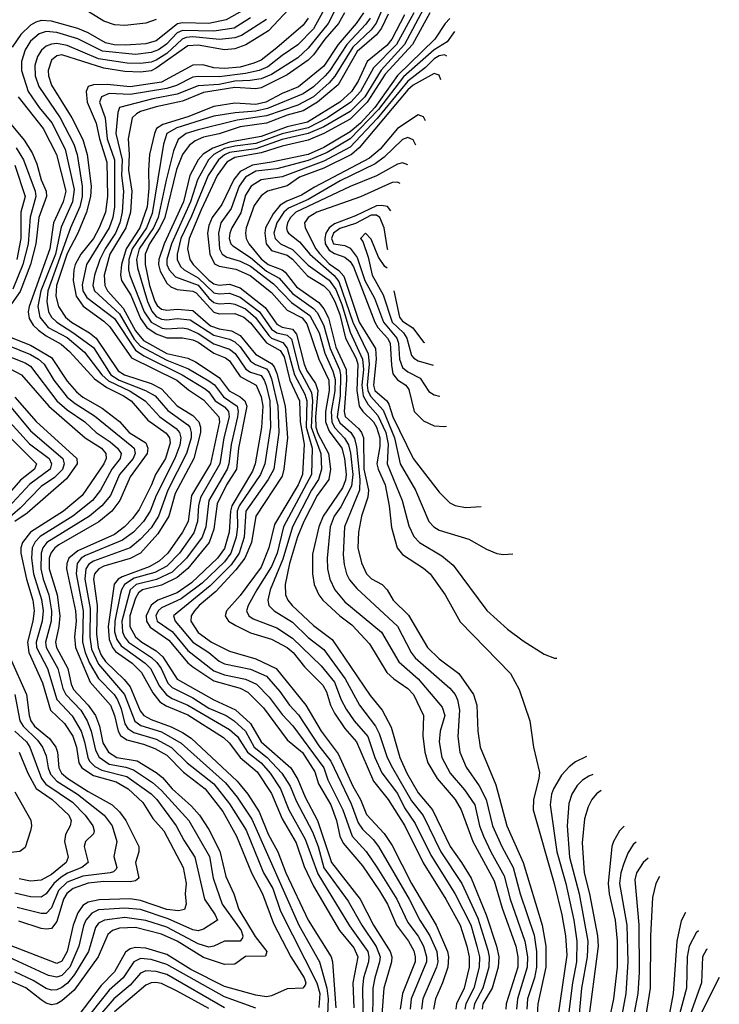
# Model space of a CAD drawing. Header units: inches. Extents: x 990535 to 1117859, y 769386 to 892122.
# Tile 953 of 1056: x 1071949 to 1074619, y 874289 to 878044. Entities that reach past the tile are written whole.
import ezdxf

# ---------------------------------------------------------------- set-up
doc = ezdxf.new("R2010")
doc.units = ezdxf.units.IN
doc.header["$MEASUREMENT"] = 0
doc.layers.add('B0877', color=7, linetype='Continuous')

msp = doc.modelspace()

# ---------------------------------------------------------------- linework, layer by layer
at = {"layer": 'B0877', "color": 5}
for points, elevation in [([(1073133.8, 878126.2), (1073070.3, 878010), (1073010, 877948.5), (1072950, 877908.3), (1072895.7, 877864.3), (1072862.4, 877850), (1072810, 877838.6), (1072710, 877826.6), (1072630, 877828.3), (1072610, 877824.6), (1072547, 877793), (1072510, 877782.1), (1072370, 877758.5), (1072290, 877762.4), (1072260.6, 877750), (1072253.2, 877730), (1072275.1, 877670), (1072282.9, 877590), (1072310.9, 877510), (1072311, 877330), (1072304.2, 877290), (1072289.8, 877250), (1072203.9, 877110), (1072187.4, 877032.6), (1072190, 877010), (1072204.3, 876984.3), (1072310, 876904.3), (1072390, 876783.7), (1072422.3, 876762.3), (1072568.3, 876690), (1072655.9, 876636), (1072670, 876625.3), (1072695.1, 876590), (1072730, 876567.7), (1072746, 876550), (1072747.8, 876530), (1072728.3, 876450), (1072712, 876350), (1072638.4, 876221.6), (1072631.4, 876190), (1072627.1, 876130), (1072613.5, 876086.5), (1072558.8, 876010), (1072510, 875960.3), (1072464.9, 875935.1), (1072386, 875914), (1072348.8, 875890), (1072336.9, 875870), (1072332.1, 875850), (1072312.1, 875750), (1072310.5, 875710), (1072319.9, 875679.9), (1072336, 875656), (1072427.5, 875590), (1072447.3, 875570), (1072481.7, 875501.7), (1072509, 875469), (1072530, 875455.1), (1072590, 875429.1), (1072750, 875336.5), (1072779.3, 875310), (1072818.4, 875250), (1072869.9, 875209.9), (1072904.2, 875170), (1072944, 875110), (1072975.3, 875030), (1073038.8, 874918.8), (1073086, 874786), (1073207.5, 874587.5), (1073277.3, 874490), (1073281.7, 874470), (1073279.3, 874450), (1073260.7, 874390), (1073256.8, 874350), (1073259.1, 874190)], 4940), ([(1072817.9, 878090), (1072736.7, 878043.3), (1072670.3, 878029.7), (1072570, 878032.6), (1072551.2, 878028.8), (1072470, 877964.2), (1072430, 877952.8), (1072352.3, 877947.7), (1072308.7, 877948.7), (1072275.6, 877955.6), (1072210, 877993.7), (1072170, 878010.8), (1072070, 878038.7), (1072030, 878040.8), (1072010, 878035.6), (1071990, 878023.4), (1071952.4, 877987.6), (1071920.3, 877939.7)], 4820), ([(1072994.6, 878105.4), (1072898.1, 878001.9), (1072811.1, 877948.9), (1072770, 877933.5), (1072730, 877929.2), (1072630, 877947.4), (1072590, 877945.1), (1072470, 877859.4), (1072450, 877849.6), (1072410, 877844.6), (1072350, 877846.2), (1072270, 877859.8), (1072109.8, 877910.2), (1072090, 877906.4), (1072070, 877890.3), (1072057.3, 877850), (1072058, 877830), (1072070, 877794.4), (1072148, 877670), (1072190, 877587.9), (1072206.5, 877530), (1072221.4, 877410), (1072219.3, 877370), (1072204.1, 877310), (1072170.6, 877230), (1072130, 877152.9), (1072089.3, 877030), (1072086.7, 876990), (1072096.5, 876950), (1072123.7, 876910), (1072145.9, 876890), (1072215.3, 876850), (1072240.4, 876830), (1072324.6, 876704.6), (1072348, 876690), (1072450, 876657), (1072490, 876636.3), (1072550, 876572), (1072610, 876535.2), (1072631.8, 876510), (1072639.3, 876490), (1072638.5, 876470), (1072613.7, 876370), (1072542.5, 876237.5), (1072517.8, 876150), (1072476.3, 876083.7), (1072410, 876009.8), (1072370, 875989.2), (1072270, 875959.8), (1072250.6, 875949.4), (1072234.1, 875930), (1072229.7, 875910), (1072244.3, 875810), (1072241.3, 875701.3), (1072247.8, 875650), (1072260.1, 875620.1), (1072276.5, 875596.5), (1072347.4, 875527.4), (1072370, 875499.2), (1072408.4, 875408.4), (1072422.6, 875390), (1072450, 875374.9), (1072527, 875346.9), (1072570, 875325.9), (1072603.4, 875303.4), (1072779.2, 875139.2), (1072819.4, 875090), (1072862.6, 875022.6), (1072897.4, 874937.4), (1072933.9, 874870), (1072963.9, 874790), (1073049.9, 874609.9), (1073137.7, 874470), (1073142.6, 874450), (1073155.6, 874275.6)], 4880), ([(1073166.8, 878110), (1073125.5, 878030), (1073050, 877936), (1073010, 877899.2), (1072910, 877835.5), (1072870, 877819.2), (1072828.1, 877811.9), (1072770, 877809.5), (1072710, 877797.8), (1072630, 877791.6), (1072550, 877760.5), (1072457.2, 877742.8), (1072330.1, 877709.9), (1072322.9, 877690), (1072315.9, 877610), (1072339.2, 877510), (1072337.2, 877450), (1072344.7, 877390), (1072340.1, 877310), (1072331, 877270), (1072314.6, 877230), (1072274.8, 877170), (1072254.2, 877130), (1072233.6, 877070), (1072227.2, 877030), (1072233.6, 877010), (1072330, 876922.9), (1072386.1, 876826.1), (1072410, 876799.7), (1072510, 876746.2), (1072593.2, 876713.2), (1072670, 876666.9), (1072691.8, 876651.8), (1072726.2, 876606.2), (1072778.6, 876570), (1072782.5, 876550), (1072780.1, 876530), (1072755.4, 876424.6), (1072747.2, 876350), (1072740.7, 876330), (1072670.4, 876210), (1072658.4, 876110), (1072645.5, 876070), (1072584.8, 875990), (1072530, 875937.3), (1072471.3, 875908.7), (1072392.7, 875890), (1072370.4, 875870), (1072338.4, 875750), (1072341.1, 875710), (1072348.8, 875690), (1072364.4, 875670), (1072451.7, 875611.6), (1072472.4, 875592.4), (1072488.5, 875570), (1072513.7, 875513.7), (1072530, 875496.6), (1072610, 875457.4), (1072670, 875418.8), (1072737.1, 875390), (1072767.1, 875370), (1072810, 875330.1), (1072843.4, 875270), (1072892.8, 875230), (1072949.1, 875170), (1072980.8, 875120.8), (1073004.4, 875064.4), (1073065.9, 874945.9), (1073087.2, 874890), (1073110, 874809.7), (1073201.9, 874681.9), (1073254, 874590), (1073309.7, 874509.7), (1073324, 874470), (1073322.5, 874450), (1073303.5, 874390), (1073296.2, 874350), (1073295.1, 874210)], 4960), ([(1073334.3, 878090), (1073309.4, 878030.6), (1073290, 878005.4), (1073220.4, 877939.6), (1073151.5, 877828.5), (1073130, 877803.4), (1073070, 877749.8), (1073010, 877718.4), (1072890, 877677.9), (1072778.4, 877661.6), (1072630, 877624.9), (1072584.6, 877610), (1072553, 877587), (1072536.2, 877543.8), (1072507.4, 877432.6), (1072477.6, 877290), (1072458.7, 877250), (1072404.2, 877170), (1072394.1, 877130), (1072397.9, 877097.9), (1072436.2, 876970), (1072452.7, 876932.7), (1072470, 876912.4), (1072490, 876902), (1072510, 876899.5), (1072550, 876905.2), (1072599.4, 876899.4), (1072690, 876841.1), (1072750, 876825.3), (1072770, 876815.2), (1072790, 876796.9), (1072830, 876742.4), (1072849.1, 876729.1), (1072890, 876712.1), (1072899.7, 876699.7), (1072910, 876674.6), (1072933.5, 876570), (1072937.9, 876470), (1072918.4, 876330), (1072897.4, 876290), (1072812.2, 876170), (1072805.9, 876070), (1072785.8, 876010), (1072755.2, 875964.8), (1072675.1, 875884.9), (1072535.7, 875770), (1072541.8, 875750), (1072609, 875670), (1072670, 875630), (1072710, 875597.4), (1072730, 875587.5), (1072830, 875566.6), (1072890, 875540.8), (1072941.4, 875481.4), (1072978.3, 875430), (1073013.3, 875393.3), (1073090, 875274.5), (1073136.5, 875216.5), (1073213.4, 875053.4), (1073240.6, 874980.6), (1073256.7, 874956.7), (1073297.6, 874917.6), (1073318.7, 874890), (1073435.3, 874690), (1073476, 874610), (1073514, 874550), (1073540.5, 874490), (1073544.5, 874450), (1073539.6, 874430), (1073487.7, 874310), (1073482.5, 874270)], 5060), ([(1073490, 878085.7), (1073416.9, 877950), (1073327.7, 877852.3), (1073265.4, 877750), (1073210, 877693.6), (1073110, 877635.6), (1073050, 877610.1), (1072950, 877587), (1072850, 877551.5), (1072750, 877537.3), (1072730.7, 877529.3), (1072707.7, 877510), (1072668.1, 877450), (1072604.7, 877295.3), (1072564.1, 877210), (1072549.7, 877150), (1072549.3, 877129.3), (1072562.5, 877102.5), (1072576.4, 877090), (1072630, 877059.7), (1072690, 877001.9), (1072710, 876998.7), (1072750, 877001.4), (1072790, 876986.4), (1072863.8, 876930), (1072910, 876864.5), (1072930, 876849.7), (1072970, 876841.1), (1072985.4, 876825.4), (1073015.4, 876710), (1073062.8, 876622.8), (1073066.2, 876590), (1073060.6, 876490), (1073097.9, 876390), (1073100.2, 876330), (1073089.5, 876290), (1073061.9, 876250), (1072989.7, 876110), (1072953.5, 875986.5), (1072904.8, 875870), (1072896.1, 875830), (1072899.6, 875810), (1072919.5, 875790), (1072990, 875745.8), (1073050, 875688.3), (1073110, 875642.2), (1073190.8, 875530), (1073245.1, 875430), (1073306.8, 875350), (1073321.2, 875321.2), (1073351.3, 875230), (1073371, 875190), (1073444.4, 875064.4), (1073488.2, 875008.2), (1073556.6, 874870), (1073636.6, 874750), (1073697.3, 874617.3), (1073735.5, 874495.5), (1073740.9, 874470), (1073739.7, 874430), (1073715.8, 874350), (1073684.6, 874290), (1073681.3, 874270)], 5160), ([(1072830, 878051.1), (1072767.7, 878012.3), (1072690, 878000.7), (1072570, 878003.5), (1072550, 877994.5), (1072508.4, 877951.6), (1072477.9, 877930), (1072450, 877919.3), (1072390, 877912), (1072264.1, 877924.1), (1072170, 877971.7), (1072090, 877995.3), (1072050, 877998.8), (1072022.6, 877990), (1071990, 877962.9), (1071969, 877930), (1071955.2, 877884.8), (1071955.4, 877850), (1071981.3, 877770), (1072023, 877710), (1072071.3, 877651.4), (1072121.7, 877550), (1072156.1, 877396.1), (1072149.7, 877350), (1072106.6, 877253.4), (1072084.7, 877150), (1072029.1, 877010), (1072018.1, 876950), (1072025.1, 876910), (1072057, 876870), (1072130, 876831.7), (1072196.1, 876776.1), (1072262.6, 876690), (1072287, 876667), (1072370, 876627.2), (1072428.1, 876590), (1072483.9, 876530), (1072545.2, 876485.2), (1072558.6, 876470), (1072564.2, 876450), (1072559.2, 876420.8), (1072541.1, 876370), (1072469.1, 876230), (1072447, 876170), (1072421.6, 876130), (1072382.9, 876090), (1072341.4, 876058.6), (1072199.9, 876000.1), (1072182.8, 875990), (1072168.2, 875970), (1072164.5, 875930), (1072190.9, 875790), (1072188.8, 875670), (1072198.2, 875630), (1072214.8, 875590), (1072250, 875531.3), (1072308.9, 875470), (1072322.3, 875450), (1072336.1, 875416.1), (1072350, 875358.5), (1072360.9, 875340.9), (1072384.8, 875324.8), (1072470, 875300.6), (1072528, 875268), (1072587.4, 875210), (1072689.2, 875129.2), (1072750, 875053.5), (1072812.4, 874952.4), (1072879.5, 874790), (1072914.2, 874730), (1072944.1, 874644.1), (1073082.1, 874370), (1073093.8, 874330), (1073090, 874276.4)], 4840), ([(1072890, 878045.7), (1072795.5, 877984.5), (1072770, 877975.2), (1072711.7, 877968.3), (1072610, 877978.4), (1072584.1, 877975.9), (1072568.6, 877970), (1072510, 877915.5), (1072470, 877890.5), (1072450, 877882.6), (1072410, 877877.1), (1072358.8, 877878.8), (1072250, 877894.6), (1072130, 877946.6), (1072090, 877953.5), (1072070, 877951.5), (1072050, 877943.3), (1072031.7, 877928.3), (1072016.4, 877903.6), (1072006, 877870), (1072008.1, 877830), (1072021.7, 877790), (1072103, 877670), (1072155.4, 877570), (1072168.1, 877530), (1072187.3, 877410), (1072186.9, 877370), (1072177.6, 877330), (1072142.6, 877250), (1072055.7, 877010), (1072052.7, 876970), (1072058.4, 876930), (1072069.5, 876909.5), (1072089.7, 876890), (1072151.8, 876851.8), (1072230, 876794.2), (1072297, 876690), (1072327.9, 876670), (1072428.9, 876630), (1072465.7, 876610), (1072513.9, 876553.9), (1072590, 876498.7), (1072597.7, 876490), (1072603.6, 876470), (1072602.9, 876450), (1072585.1, 876390), (1072513.8, 876250), (1072478.1, 876150), (1072450, 876105.9), (1072410, 876062.8), (1072370, 876030), (1072230, 875979.2), (1072212.2, 875967.8), (1072200.6, 875950), (1072196.9, 875910), (1072217.8, 875797.8), (1072216.5, 875690), (1072223.2, 875643.2), (1072250, 875585.8), (1072349.1, 875470), (1072388.2, 875368.2), (1072411.5, 875351.5), (1072490, 875328.2), (1072564.7, 875284.7), (1072733.7, 875133.7), (1072778.2, 875078.2), (1072834.9, 874994.9), (1073014.4, 874590), (1073092.8, 874450), (1073120.3, 874350), (1073125.7, 874310), (1073123.8, 874250)], 4860), ([(1073049.9, 878050.1), (1073030, 878023.7), (1072930, 877936.8), (1072870, 877890.6), (1072841.7, 877878.3), (1072790, 877863.8), (1072730, 877858.2), (1072690, 877861.1), (1072648.2, 877871.8), (1072610, 877870.4), (1072490, 877806.6), (1072370, 877788.6), (1072282.7, 877797.3), (1072230, 877796.5), (1072210.4, 877789.6), (1072202.5, 877770), (1072205.7, 877730), (1072240.6, 877650), (1072253.1, 877590), (1072280.6, 877500.6), (1072283.3, 877370), (1072275.5, 877310), (1072252.1, 877250), (1072230.8, 877209.2), (1072182.4, 877150), (1072160.7, 877110), (1072154.9, 877090), (1072153, 877050), (1072164.2, 876990), (1072191.1, 876951.1), (1072270, 876894.9), (1072293, 876873), (1072375, 876755), (1072548.8, 876670), (1072592.7, 876632.7), (1072650, 876594.6), (1072708.1, 876530), (1072710.8, 876510.8), (1072677.3, 876350), (1072604.2, 876230), (1072591.1, 876130), (1072570.3, 876090), (1072514.2, 876010), (1072481.3, 875978.7), (1072443.1, 875956.9), (1072340.3, 875919.7), (1072324.1, 875910), (1072308.6, 875891.4), (1072285.7, 875730), (1072290, 875680.1), (1072302.7, 875650), (1072314.8, 875634.8), (1072377.8, 875590), (1072413.7, 875553.7), (1072456.3, 875476.3), (1072483, 875443), (1072507, 875426.9), (1072590, 875392.7), (1072726, 875306), (1072750, 875284.3), (1072789.9, 875229.9), (1072855.1, 875175.1), (1072910, 875092.9), (1072950, 874995.7), (1073004.1, 874904.1), (1073034.8, 874814.8), (1073070, 874738.7), (1073169.1, 874570), (1073223.9, 874503.9), (1073239.8, 874470), (1073220, 874370), (1073224.5, 874275.5)], 4920), ([(1072470, 878044.8), (1072430, 878031.5), (1072350, 878022.4), (1072310, 878024.3), (1072270, 878039.1), (1072210, 878076)], 4780), ([(1073188.2, 878070), (1073165.3, 878030), (1073113.2, 877970), (1073070, 877910), (1073049.4, 877890), (1072970, 877833.9), (1072870, 877785.1), (1072850, 877781.1), (1072770, 877785.2), (1072650, 877766.1), (1072570, 877733), (1072470, 877712.2), (1072410, 877693.7), (1072394.1, 877685.9), (1072378.3, 877670), (1072363, 877590), (1072366.8, 877530), (1072363.9, 877470), (1072376.7, 877390), (1072371.3, 877310), (1072354, 877250), (1072292.7, 877150), (1072271.2, 877070), (1072273.2, 877030), (1072284.3, 877010), (1072343.9, 876943.9), (1072390, 876857.4), (1072420.6, 876820.6), (1072510, 876771.5), (1072590, 876753.3), (1072619.7, 876739.7), (1072710, 876679.5), (1072748.7, 876628.7), (1072790, 876605.6), (1072807.8, 876590), (1072815.2, 876570), (1072784.1, 876410), (1072776.2, 876330), (1072737.5, 876270), (1072701.8, 876198.2), (1072690, 876100.6), (1072672.1, 876050), (1072590, 875950.4), (1072550, 875916.1), (1072490, 875887.8), (1072417.6, 875870), (1072401.7, 875858.3), (1072390, 875838.2), (1072369.3, 875770), (1072368.8, 875730), (1072390.3, 875690), (1072414.6, 875670), (1072470, 875636.6), (1072494.5, 875614.5), (1072550, 875528.5), (1072689.6, 875449.6), (1072772.3, 875412.3), (1072830, 875360.1), (1072869.8, 875290), (1072983, 875190), (1073010, 875146), (1073038.4, 875078.4), (1073085, 874990), (1073138.1, 874830), (1073247.8, 874690), (1073299, 874590), (1073362.9, 874490), (1073368.7, 874470), (1073367.5, 874450), (1073337.9, 874350), (1073330.7, 874250)], 4980), ([(1073261, 878070), (1073232.6, 878030), (1073164.2, 877950), (1073110, 877867.6), (1073012.1, 877787.9), (1072950, 877762.6), (1072887.9, 877730), (1072850, 877720.3), (1072770, 877725.4), (1072690, 877712.9), (1072590, 877673.5), (1072495.4, 877644.6), (1072470.8, 877629.2), (1072462.5, 877610), (1072444.6, 877530), (1072440.3, 877470), (1072441.9, 877401.9), (1072434.5, 877330), (1072407.2, 877250), (1072354.6, 877170), (1072336.8, 877110), (1072333.2, 877070), (1072337.2, 877050), (1072373, 876993), (1072410, 876904.3), (1072433.8, 876870), (1072470, 876845.8), (1072510, 876831.1), (1072570, 876831), (1072610, 876822.6), (1072630, 876814.1), (1072690, 876772.5), (1072734.7, 876754.7), (1072750, 876742.8), (1072790, 876683.9), (1072850.6, 876650.6), (1072870, 876605.8), (1072876.4, 876570), (1072871, 876489), (1072847.6, 876350), (1072837.3, 876322.7), (1072758.5, 876190), (1072752.6, 876170), (1072748.3, 876090), (1072730, 876027.9), (1072703.8, 875990), (1072603.9, 875896.1), (1072550, 875858.7), (1072475.5, 875830), (1072450, 875811.3), (1072431.1, 875770), (1072432.1, 875750), (1072447, 875727), (1072517.9, 875677.9), (1072590, 875591.7), (1072610, 875576), (1072690, 875522.8), (1072790, 875493.9), (1072818.8, 875478.8), (1072879, 875419), (1072970, 875297.2), (1073028.5, 875248.5), (1073074.9, 875174.9), (1073089.5, 875129.5), (1073136, 875050), (1073158.1, 874990), (1073170.3, 874930), (1073183.4, 874903.4), (1073256.8, 874816.8), (1073321.4, 874721.4), (1073352.3, 874670), (1073386.5, 874590), (1073432.1, 874530), (1073452.4, 874492.4), (1073458.3, 874470), (1073457.4, 874450), (1073409.3, 874330), (1073401.1, 874270)], 5020), ([(1073285.9, 878050), (1073270, 878026.9), (1073197, 877950), (1073132.4, 877850), (1073114.9, 877830), (1073070, 877788.9), (1073030, 877761.1), (1072894.2, 877705.8), (1072850, 877695.3), (1072770.4, 877689.6), (1072690, 877676.9), (1072547.8, 877632.2), (1072510.6, 877610), (1072497, 877570), (1072454.8, 877305.2), (1072432.9, 877250), (1072378.1, 877170), (1072365.7, 877130), (1072364.2, 877090), (1072368.5, 877068.5), (1072423.8, 876930), (1072450.9, 876890.9), (1072491.9, 876868.1), (1072510, 876864.8), (1072570, 876869.5), (1072590, 876865.5), (1072630, 876847.9), (1072690, 876807.6), (1072750, 876787.4), (1072770.9, 876770.9), (1072811.6, 876711.6), (1072830, 876700.4), (1072870, 876686.6), (1072882.1, 876670), (1072888.7, 876648.7), (1072903.3, 876590), (1072905.7, 876490), (1072884.4, 876350), (1072867.3, 876310), (1072785.9, 876190), (1072778.6, 876170), (1072779.7, 876110), (1072775, 876070), (1072754.3, 876010), (1072730, 875976.3), (1072644.6, 875895.4), (1072564.8, 875835.2), (1072490, 875800.5), (1072477.5, 875790), (1072468.4, 875770), (1072473.5, 875750), (1072530.1, 875710.1), (1072590, 875638.3), (1072690, 875561.1), (1072730, 875545), (1072810, 875529), (1072852.8, 875510), (1072900.7, 875460.7), (1072950, 875394), (1072990.8, 875350.8), (1073109.4, 875190), (1073124.8, 875144.8), (1073182.5, 875030), (1073217.4, 874930), (1073271.2, 874871.3), (1073311.6, 874811.6), (1073387.9, 874690), (1073430, 874600.5), (1073469.1, 874549.1), (1073490, 874510), (1073501.8, 874470), (1073500.9, 874450), (1073443.2, 874310), (1073438.7, 874270)], 5040), ([(1073354.6, 878065.4), (1073330, 878012.6), (1073310, 877986.1), (1073236.7, 877923.3), (1073163.5, 877796.5), (1073085.1, 877730), (1073030, 877696.3), (1072970, 877680.4), (1072890, 877650), (1072790, 877636.2), (1072710, 877609.2), (1072650, 877595.7), (1072618.3, 877581.7), (1072595.6, 877564.4), (1072570.3, 877529.7), (1072547.4, 877472.6), (1072502.1, 877290), (1072483.4, 877250), (1072444.5, 877190), (1072428, 877150), (1072427.8, 877110), (1072444.5, 877030), (1072463.9, 876970), (1072473.8, 876953.8), (1072490, 876939.8), (1072510, 876937), (1072550, 876940.6), (1072610, 876935.4), (1072677, 876877), (1072710, 876865.5), (1072757.6, 876857.6), (1072790, 876839.8), (1072848.9, 876768.9), (1072910, 876732.7), (1072919.7, 876719.7), (1072930, 876695.3), (1072961.4, 876570), (1072970.2, 876450), (1072957.3, 876330), (1072950, 876303.4), (1072850.5, 876150), (1072833.7, 876050), (1072808.1, 875990), (1072774.1, 875945.9), (1072697.1, 875862.9), (1072633.5, 875810), (1072615.7, 875790), (1072603, 875770), (1072601.9, 875750), (1072630, 875706.9), (1072680.8, 875670), (1072750, 875635.7), (1072850, 875606.9), (1072927.3, 875570), (1073041.1, 875430), (1073099, 875330), (1073163.7, 875243.7), (1073220.5, 875120.5), (1073249.6, 875070), (1073272.2, 875012.2), (1073340.2, 874940.2), (1073370, 874894.4), (1073444.6, 874750), (1073538, 874590), (1073581.7, 874490), (1073585.5, 874470), (1073582.7, 874430), (1073562.9, 874370), (1073535, 874310), (1073528, 874270)], 5080), ([(1073417.1, 878062.9), (1073368.5, 877970), (1073350, 877945.5), (1073274.5, 877885.5), (1073240.4, 877810), (1073214.6, 877770), (1073170, 877730.3), (1073046.7, 877653.3), (1072970, 877636.1), (1072870, 877599.1), (1072750, 877577.8), (1072685.3, 877554.7), (1072648.5, 877531.5), (1072630.3, 877509.7), (1072598.6, 877450), (1072573.3, 877350), (1072500.4, 877190), (1072479.7, 877130), (1072478.8, 877110), (1072484.7, 877084.7), (1072510, 877039.1), (1072525, 877025), (1072550, 877014.7), (1072610, 877009), (1072622.1, 877002.1), (1072690, 876928.6), (1072710, 876922.7), (1072770, 876923.9), (1072804, 876910), (1072830, 876887.5), (1072890, 876811.7), (1072942.5, 876782.5), (1072957.9, 876757.9), (1072979.6, 876670), (1073016.2, 876590), (1073019.7, 876510), (1073034.6, 876425.4), (1073028.4, 876310), (1073010.9, 876270), (1072921.4, 876118.6), (1072899.9, 876030), (1072870, 875956.3), (1072790, 875848.1), (1072738.1, 875790), (1072732.2, 875770), (1072745, 875750), (1072774, 875734), (1072830, 875705.9), (1072910, 875681.9), (1072970, 875649.8), (1072992.4, 875630), (1073035.4, 875575.4), (1073105.6, 875505.6), (1073120.1, 875480.1), (1073134.9, 875430), (1073150, 875399.3), (1073190, 875341.1), (1073233.9, 875290), (1073299.3, 875139.3), (1073354.9, 875070), (1073418.1, 874970), (1073488.8, 874828.8), (1073575.5, 874690), (1073629.2, 874590), (1073655.4, 874510), (1073663.6, 874470), (1073663.8, 874430), (1073645.6, 874350), (1073616.2, 874290), (1073613.3, 874270)], 5120), ([(1073453.2, 878070), (1073387.3, 877950), (1073299.4, 877860.6), (1073249.2, 877770), (1073212.7, 877730), (1073123.7, 877670), (1073050, 877632), (1072950, 877608.8), (1072850, 877572.2), (1072770, 877562.4), (1072730, 877552.5), (1072690, 877530), (1072668.8, 877510), (1072626.8, 877433.2), (1072600.1, 877350), (1072527.4, 877190), (1072509.9, 877130), (1072510.6, 877110), (1072519, 877090), (1072543, 877063), (1072630, 877032), (1072670, 876982.1), (1072690, 876965.6), (1072710, 876961.1), (1072750, 876963.6), (1072770, 876959.8), (1072810, 876941), (1072848.3, 876908.3), (1072899.6, 876839.6), (1072910.1, 876830), (1072952.6, 876812.6), (1072970, 876792), (1072996.9, 876690), (1073036.4, 876616.4), (1073044, 876590), (1073042.3, 876490), (1073065.2, 876410), (1073062.7, 876310), (1072955, 876110), (1072931.2, 876010), (1072910, 875958.6), (1072853.3, 875870), (1072820.7, 875810), (1072814.5, 875790), (1072823.3, 875770), (1072839.2, 875759.2), (1072930, 875724.8), (1072990, 875685.7), (1073099.7, 875579.7), (1073150, 875517.5), (1073175.8, 875450), (1073194.6, 875414.6), (1073224.8, 875370), (1073277.5, 875310), (1073304.1, 875230), (1073331.2, 875171.2), (1073390, 875093), (1073417.4, 875037.4), (1073458.3, 874978.3), (1073517.8, 874857.8), (1073610, 874711), (1073670, 874591.6), (1073693.7, 874510), (1073703, 874470), (1073702.6, 874430), (1073681.8, 874350), (1073651.5, 874290), (1073648.2, 874270)], 5140), ([(1073513.4, 878070), (1073447.7, 877950), (1073343, 877837), (1073275.4, 877730), (1073210, 877665.1), (1073110, 877609.7), (1073050, 877585), (1072950, 877562.5), (1072870, 877536.8), (1072770, 877518.8), (1072739.6, 877500.4), (1072702.3, 877450), (1072641.2, 877318.8), (1072595.7, 877210), (1072589.3, 877170), (1072598.5, 877130), (1072611.2, 877110), (1072670, 877051), (1072690, 877036.4), (1072710, 877032.3), (1072750, 877035), (1072790, 877021.5), (1072886.1, 876946.1), (1072930, 876882.4), (1072950, 876871.6), (1072990, 876863.3), (1073005.2, 876845.2), (1073034.4, 876730), (1073045, 876705), (1073077.3, 876657.3), (1073086.7, 876630), (1073077.7, 876530), (1073079.2, 876490), (1073086.5, 876466.5), (1073127.8, 876390), (1073134.5, 876330), (1073127.9, 876290), (1073084.5, 876230), (1073032.9, 876130), (1073008.7, 876071.3), (1072978.8, 875970), (1072962.4, 875890), (1072962.6, 875850), (1072971.9, 875830), (1072988.5, 875810), (1073070, 875733.2), (1073140.6, 875680.6), (1073286.8, 875466.8), (1073332.7, 875410), (1073366.2, 875346.2), (1073399.7, 875230), (1073426.6, 875170), (1073470, 875095.3), (1073524.2, 875030), (1073591.8, 874890), (1073635.5, 874830), (1073671.5, 874770), (1073728.6, 874630), (1073768.2, 874510), (1073776.9, 874470), (1073775.4, 874430), (1073751.7, 874350), (1073716.3, 874290), (1073714.2, 874270)], 5180), ([(1073590, 878048.9), (1073572.7, 878030), (1073533.7, 877970), (1073390, 877831.9), (1073303.6, 877710), (1073249, 877650), (1073210, 877616.3), (1073110, 877557.2), (1073050, 877530.7), (1072910, 877500.5), (1072836.6, 877490), (1072790, 877465.6), (1072765.7, 877434.3), (1072720.6, 877339.4), (1072683.6, 877290), (1072670, 877259), (1072665.4, 877230), (1072674, 877150), (1072692.7, 877112.7), (1072710, 877104), (1072773.3, 877093.3), (1072828.4, 877068.4), (1072910, 877004.2), (1072970, 876936.3), (1073026.7, 876906.7), (1073044.7, 876884.7), (1073089.7, 876750), (1073128.4, 876670), (1073130.2, 876630), (1073115.4, 876550), (1073116.3, 876510), (1073130, 876474.5), (1073178.1, 876410), (1073188.6, 876370), (1073194.1, 876310), (1073192.1, 876287.9), (1073181.1, 876258.9), (1073107.3, 876150), (1073089.7, 876110), (1073065.7, 876005.7), (1073066, 875930), (1073072.6, 875890), (1073090, 875850.7), (1073105.5, 875830), (1073170, 875770), (1073215.7, 875735.7), (1073283.6, 875663.6), (1073350, 875554.4), (1073376.1, 875530), (1073430, 875493.3), (1073451.3, 875470), (1073489.4, 875390), (1073486.8, 875313.2), (1073495.3, 875250), (1073506.1, 875210), (1073542.6, 875150), (1073610.4, 875070.4), (1073633.9, 875030), (1073678.4, 874910), (1073759.6, 874759.6), (1073790, 874655.8), (1073842.7, 874510), (1073850.2, 874470), (1073849.9, 874430), (1073805.3, 874290), (1073804.2, 874270)], 5220), ([(1073607.7, 877999.3), (1073579.8, 877960.2), (1073530, 877929.3), (1073414, 877826), (1073318.6, 877701.4), (1073210, 877589.5), (1073122.2, 877537.8), (1073050, 877507.1), (1072930, 877474.9), (1072850, 877466.3), (1072810, 877443.4), (1072786.6, 877410), (1072755.4, 877324.6), (1072716.4, 877270), (1072707.3, 877230), (1072710.8, 877170.8), (1072721.9, 877150), (1072739.2, 877139.2), (1072790, 877123.1), (1072830, 877103.9), (1072917, 877037), (1072985.5, 876965.5), (1073056.6, 876916.6), (1073091, 876850), (1073112.8, 876772.8), (1073144.2, 876704.2), (1073152.2, 876672.2), (1073151.3, 876628.7), (1073137.1, 876550), (1073139.5, 876510), (1073150, 876488.2), (1073188.4, 876448.4), (1073203.1, 876423.1), (1073211.3, 876391.3), (1073219.9, 876310), (1073215.5, 876264.5), (1073173.8, 876186.2), (1073148.7, 876150), (1073133.1, 876110), (1073121.9, 875990), (1073123.5, 875950), (1073132.1, 875910), (1073151.7, 875870), (1073190, 875824), (1073330, 875708.2), (1073395.2, 875595.2), (1073470, 875530.1), (1073561.5, 875421.5), (1073571.5, 875390), (1073553.7, 875330), (1073550.1, 875290.1), (1073560.2, 875230), (1073591.5, 875170), (1073646.3, 875106.3), (1073685.4, 875050), (1073703.6, 874970), (1073718.6, 874930), (1073746.2, 874870), (1073798.1, 874778.1), (1073820.3, 874690), (1073877.2, 874530), (1073886.5, 874470), (1073885.8, 874430), (1073848.2, 874310), (1073844.9, 874270)], 5240), ([(1073579.4, 877904.8), (1073570, 877909.9), (1073550, 877906.9), (1073530, 877895.3), (1073497.6, 877862.4), (1073430, 877810), (1073312.9, 877667.1), (1073210, 877557.8), (1073110, 877504.9), (1072950, 877445), (1072870, 877433.4), (1072832.3, 877410), (1072810, 877375.4), (1072792.5, 877307.5), (1072758.8, 877250), (1072750.1, 877230), (1072748, 877210), (1072754, 877190), (1072761.9, 877181.9), (1072830, 877137.7), (1072890, 877085.7), (1072938.3, 877058.3), (1072990, 876999.7), (1073070, 876943.2), (1073085.6, 876925.6), (1073110, 876877.1), (1073133.2, 876790), (1073169, 876710), (1073173.5, 876690), (1073171.2, 876610), (1073160.8, 876530), (1073170, 876506.9), (1073212.2, 876470), (1073226.8, 876446.8), (1073234.7, 876414.7), (1073246.7, 876290), (1073245.4, 876250), (1073188.1, 876110), (1073182.6, 876002.6), (1073186.4, 875966.4), (1073196.5, 875930), (1073207.4, 875907.4), (1073234.8, 875874.8), (1073391.1, 875731.1), (1073443.3, 875630), (1073458.5, 875610), (1073590, 875494.2), (1073610.8, 875470), (1073620.2, 875450), (1073627.3, 875410), (1073620.4, 875310), (1073628.9, 875250), (1073653, 875193), (1073701.7, 875121.7), (1073729.6, 875070), (1073753.5, 874970), (1073789, 874890), (1073831.9, 874810), (1073859.4, 874710), (1073911.9, 874551.9), (1073921.5, 874490), (1073920.7, 874430), (1073912.9, 874390), (1073887, 874310), (1073883.7, 874270)], 5260), ([(1073555.5, 877814.5), (1073550, 877833.3), (1073530, 877838.6), (1073450, 877794.1), (1073430, 877777), (1073244.8, 877555.2), (1073214.9, 877530), (1073110, 877477.7), (1073016.6, 877443.4), (1072969, 877411), (1072894.6, 877390), (1072870, 877372.6), (1072844.1, 877335.9), (1072812.9, 877250), (1072809.8, 877230), (1072812.7, 877210), (1072822.8, 877190), (1072870, 877132.6), (1072896.5, 877110), (1072950, 877090), (1072961.3, 877081.3), (1073005.1, 877025.1), (1073090, 876966), (1073110, 876941.4), (1073127.4, 876907.4), (1073155.5, 876795.5), (1073194.3, 876710), (1073196.2, 876670), (1073186.9, 876550), (1073190.3, 876530.3), (1073243.2, 876483.2), (1073253.7, 876470), (1073260.9, 876450), (1073261.5, 876330), (1073280.5, 876250), (1073277.1, 876222.9), (1073253.8, 876150), (1073241.1, 876090), (1073239.5, 876030), (1073252.8, 875972.8), (1073272.3, 875930), (1073291.3, 875911.3), (1073332.1, 875890), (1073350.9, 875870), (1073373.5, 875830), (1073432.5, 875772.5), (1073505.4, 875650), (1073550, 875606.8), (1073625.3, 875550), (1073681.1, 875470), (1073693.9, 875430), (1073697.6, 875330), (1073706.2, 875270), (1073765.8, 875125.8), (1073808.3, 874970), (1073870, 874830), (1073942.8, 874590), (1073957, 874510), (1073956.8, 874430), (1073925.8, 874290), (1073924.1, 874250)], 5280), ([(1071943.2, 877750), (1072037.9, 877630), (1072088.8, 877530), (1072124.1, 877390), (1072114.6, 877350), (1072077.2, 877270), (1072063.7, 877170), (1071985, 876950), (1071981.5, 876930), (1071984.7, 876904.7), (1071999.8, 876879.8), (1072020.5, 876860.5), (1072050, 876838.1), (1072106.6, 876806.6), (1072138.5, 876778.5), (1072234.1, 876674.1), (1072280.9, 876640.9), (1072345.2, 876610), (1072374.2, 876590), (1072437.2, 876517.2), (1072507.9, 876467.8), (1072520, 876450), (1072523, 876430), (1072505.7, 876370), (1072467.1, 876310), (1072452.1, 876270), (1072404.6, 876175.4), (1072378.7, 876141.3), (1072348.4, 876110), (1072310, 876081.1), (1072170, 876018.9), (1072135.6, 875990), (1072128.2, 875970), (1072127.6, 875950), (1072161.9, 875790), (1072164, 875750), (1072157.5, 875690), (1072162.2, 875650), (1072217.9, 875517.9), (1072295, 875430), (1072309.9, 875390), (1072324.1, 875330), (1072333.7, 875313.7), (1072357.6, 875297.6), (1072421.3, 875281.3), (1072464.6, 875264.6), (1072510, 875238.8), (1072574, 875174), (1072655.9, 875110), (1072723.7, 875023.7), (1072776.6, 874930), (1072832.9, 874790), (1072874.8, 874710), (1072917.3, 874597.3), (1072984, 874470), (1073034.8, 874390), (1073040.7, 874370), (1073038.5, 874361.5), (1073029.3, 874350.7), (1072970, 874347), (1072910, 874320.9), (1072890, 874317.5), (1072850, 874322.9), (1072730, 874356.8), (1072601.7, 874421.7), (1072510, 874478.8), (1072430, 874502.7), (1072390, 874505.1), (1072370, 874499.7), (1072352.8, 874487.2), (1072310, 874412.3), (1072259.8, 874360.2), (1072170, 874243.9)], 4820), ([(1073497.5, 877658.1), (1073490, 877673.7), (1073470, 877681.1), (1073390.4, 877630), (1073324.9, 877550), (1073283.7, 877516.3), (1073073.8, 877406.2), (1073024.3, 877375.7), (1072967.6, 877352.4), (1072943.2, 877336.8), (1072916.4, 877303.6), (1072887.2, 877250), (1072883.8, 877230), (1072889.4, 877190), (1072910, 877164.5), (1072970, 877145.7), (1072990, 877130.9), (1073047.6, 877067.6), (1073110, 877029), (1073130, 877008.3), (1073151.7, 876970), (1073170, 876919.7), (1073191.9, 876830), (1073232.3, 876752.3), (1073239.1, 876730), (1073234.8, 876630), (1073244.3, 876570), (1073258.3, 876550), (1073298.7, 876510), (1073310.4, 876490), (1073323.4, 876450), (1073323.4, 876416.6), (1073312.3, 876350), (1073316.6, 876330), (1073343.7, 876270), (1073359.3, 876190), (1073367.3, 876107.3), (1073389.2, 876030), (1073410, 876004.7), (1073490, 875951.8), (1073514.7, 875930), (1073572.8, 875850), (1073630, 875748.1), (1073821.3, 875550), (1073855.1, 875490), (1073895.5, 875370), (1073910.2, 875269.8), (1073932.3, 875172.3), (1073930.4, 875150), (1073909.2, 875070), (1073908.5, 875030), (1073988.7, 874750), (1074018.1, 874630), (1074032.3, 874550), (1074036.4, 874476.4), (1074003.2, 874250)], 5320), ([(1071910, 877652), (1071965.1, 877585.1), (1071996, 877536), (1072014.4, 877494.4), (1072030, 877433.4), (1072050, 877390), (1072050.6, 877370), (1072021, 877290), (1072010.2, 877190), (1071989.2, 877110), (1071950, 877007.3), (1071881.8, 876910)], 4780), ([(1073430, 877594.5), (1073410, 877588), (1073339.6, 877520.4), (1073305.8, 877494.2), (1073171.6, 877430), (1073050, 877359), (1072974, 877326), (1072956.7, 877310), (1072930.6, 877270), (1072919.1, 877230), (1072923.9, 877210), (1072944, 877190), (1072990, 877168.1), (1073050, 877108.5), (1073130, 877050.4), (1073154.6, 877014.6), (1073178.1, 876958.1), (1073210, 876853), (1073257.3, 876750), (1073261.2, 876710), (1073254.8, 876650), (1073260.1, 876610), (1073277.9, 876577.9), (1073315, 876535), (1073345.5, 876470), (1073354.9, 876425.1), (1073351.2, 876350), (1073408.3, 876210), (1073433.7, 876113.7), (1073452.9, 876072.9), (1073474, 876050), (1073559.3, 875999.3), (1073603.2, 875963.2), (1073731.2, 875791.2), (1073810, 875719.7), (1073870, 875674.7), (1073950, 875623.9), (1073990, 875609.1), (1073998.7, 875609)], 5340), ([(1073460.3, 877565.9), (1073450, 877586.1), (1073430, 877594.5)], 5340), ([(1071935.1, 877555.1), (1071963.2, 877510), (1072007.8, 877390), (1072010.6, 877370), (1071988.5, 877291.5), (1071981.2, 877190), (1071961, 877110), (1071923, 877017)], 4760), ([(1071929.4, 877490), (1071969.8, 877370), (1071953.1, 877310), (1071953.4, 877210), (1071937.5, 877130)], 4740), ([(1073410, 877498), (1073390, 877493), (1073310, 877448.8), (1073210, 877408.5), (1073003.1, 877310), (1072982.2, 877290), (1072970.3, 877270), (1072966.3, 877250), (1072970, 877238.2), (1072974.2, 877230), (1073016.7, 877196.7), (1073055.5, 877150), (1073148.9, 877068.9), (1073166.3, 877046.3), (1073219.6, 876890), (1073278.4, 876770), (1073283, 876730), (1073274.7, 876650), (1073277.5, 876630), (1073288.1, 876608.1), (1073335.5, 876555.5), (1073379.6, 876450), (1073400.8, 876350), (1073458.8, 876250), (1073510.1, 876130), (1073529.8, 876109.8), (1073550, 876097.8), (1073662.6, 876062.7), (1073730, 876024.6), (1073770, 876008.3), (1073795.8, 876004.2), (1073830.8, 876007.2)], 5360), ([(1073429.7, 877490.6), (1073410, 877498)], 5360), ([(1073390, 877425.2), (1073370, 877423.2), (1073250, 877369.1), (1073082.2, 877310), (1073049.6, 877290), (1073041.4, 877278.6), (1073035.7, 877270), (1073038.6, 877250), (1073079.4, 877170), (1073092.5, 877152.5), (1073130, 877113.2), (1073167.1, 877087.1), (1073186, 877066), (1073244.8, 876890), (1073306.1, 876790), (1073309.4, 876749.4), (1073298.4, 876650), (1073303.9, 876630), (1073350, 876590), (1073358.1, 876578.1), (1073372.5, 876530), (1073450.9, 876370.9), (1073550, 876242.5), (1073590, 876201.7), (1073610.7, 876190.7), (1073650, 876183.2), (1073709.6, 876187.8)], 5380), ([(1073401.2, 877420.2), (1073390, 877425.2)], 5380), ([(1073330, 877336.2), (1073310, 877334), (1073230, 877296.4), (1073150, 877265.9), (1073129.9, 877250.1), (1073117.5, 877230), (1073113.1, 877210), (1073114.8, 877190), (1073130, 877165.7), (1073150, 877152.6), (1073190, 877138.8), (1073210, 877121.5), (1073222.2, 877102.2), (1073304.1, 876890), (1073315.3, 876870), (1073352.2, 876830), (1073362.8, 876810), (1073367.1, 876727.1), (1073373.1, 876693.1), (1073390, 876671), (1073422.8, 876650), (1073434, 876634), (1073453.7, 876550), (1073490, 876514.4), (1073530, 876494.6), (1073570, 876492.1), (1073578, 876493.9)], 5420), ([(1073364.8, 877315.8), (1073352, 877332), (1073330, 877336.2)], 5420), ([(1073310, 877298.8), (1073290, 877298.6), (1073230, 877267.1), (1073170, 877248), (1073145.8, 877230), (1073138.3, 877210), (1073145.8, 877190), (1073190, 877183), (1073210, 877172.5), (1073236.8, 877136.8), (1073266.3, 877050), (1073302.8, 876982.8), (1073336.6, 876890), (1073388.3, 876830), (1073394.4, 876810), (1073398.3, 876750), (1073410, 876717.7), (1073430, 876700.7), (1073477.1, 876677.1), (1073510, 876626.7), (1073530, 876613.8), (1073550, 876608.9), (1073552.7, 876609.1)], 5440), ([(1073354.1, 877166), (1073352.4, 877170), (1073339.3, 877250), (1073323.7, 877290), (1073310, 877298.8)], 5440), ([(1073268.5, 877230), (1073249.6, 877210), (1073257.8, 877197.8), (1073278.5, 877138.5), (1073293.3, 877070), (1073335.5, 876995.5), (1073369.9, 876890), (1073413.2, 876850), (1073425.9, 876830), (1073443.9, 876763.9), (1073452.7, 876752.7), (1073470, 876742.6), (1073526.8, 876726.3)], 5460), ([(1073350.6, 877096.7), (1073342.8, 877102.8), (1073318.6, 877138.6), (1073290, 877207.1), (1073268.5, 877230)], 5460), ([(1073376.2, 877009.6), (1073397.9, 876910), (1073410, 876894.2), (1073449.2, 876869.2), (1073490, 876813.8), (1073493.3, 876812.6)], 5480), ([(1071874.6, 876814.6), (1071990, 876767.9), (1072020.4, 876750), (1072041.9, 876730), (1072078.7, 876670), (1072130, 876604.9), (1072159.9, 876579.9), (1072233.6, 876533.6), (1072377.2, 876417.2), (1072385, 876410), (1072389.1, 876390), (1072381.3, 876370), (1072329.8, 876310), (1072294.9, 876230), (1072262.6, 876190), (1072214.5, 876150), (1072052.4, 876050), (1072036.4, 876030), (1072029.9, 876010), (1072028.8, 875950), (1072037.6, 875910), (1072060.1, 875850), (1072069.9, 875790), (1072068.9, 875750), (1072047.3, 875670), (1072050, 875650), (1072094.6, 875570), (1072113.3, 875493.3), (1072124.6, 875470), (1072181.8, 875410), (1072206.3, 875370), (1072221.9, 875330), (1072238.2, 875258.2), (1072251.6, 875231.6), (1072290, 875204.9), (1072353.4, 875193.4), (1072383.1, 875183.1), (1072455.3, 875135.3), (1072490, 875104.4), (1072594.3, 874990), (1072672.6, 874852.6), (1072686.8, 874770), (1072721.8, 874670), (1072793.3, 874570), (1072800.8, 874550), (1072798.4, 874541.6), (1072790, 874529.9), (1072730, 874529.5), (1072689.5, 874510.5), (1072670, 874506.9), (1072630, 874519), (1072510, 874583), (1072430, 874608.6), (1072350, 874620), (1072272.8, 874610), (1072250, 874597.7), (1072237.9, 874582.1), (1072211.3, 874490), (1072158.3, 874401.7), (1072130.7, 874369.4), (1072110, 874353.2), (1072090, 874344.1), (1072070, 874342), (1072050, 874348.3), (1071999.4, 874379.4), (1071930, 874412.8)], 4760), ([(1071910, 876834.3), (1071990, 876802.3), (1072070, 876755.5), (1072130, 876666.1), (1072165, 876625), (1072190, 876605.1), (1072263.2, 876563.2), (1072330, 876511.8), (1072366.7, 876470), (1072430, 876430), (1072438, 876410), (1072435.2, 876390), (1072370, 876300.5), (1072331.4, 876210), (1072299.8, 876170), (1072251.2, 876128.8), (1072098.4, 876041.6), (1072082.9, 876030), (1072067.5, 876010), (1072061.7, 875990), (1072060.5, 875950), (1072091.4, 875850), (1072102.4, 875770), (1072098.5, 875730), (1072084.7, 875670), (1072089.6, 875650), (1072132.2, 875570), (1072144.9, 875510), (1072153.6, 875490), (1072210, 875430), (1072237.3, 875390), (1072252.8, 875350), (1072266.5, 875286.5), (1072287, 875250), (1072318.9, 875230), (1072396.8, 875216.8), (1072470, 875173.4), (1072493.5, 875153.5), (1072530, 875110.1), (1072604.8, 875044.8), (1072634.3, 875010), (1072670, 874955.2), (1072712.7, 874872.7), (1072735.7, 874775.7), (1072766, 874710), (1072785.4, 874650), (1072847.7, 874547.7), (1072892.1, 874490), (1072887.4, 874472.6), (1072810, 874470.7), (1072770, 874442.1), (1072730, 874440.2), (1072650, 874467.3), (1072550, 874529.8), (1072490, 874556.1), (1072390, 874581.1), (1072330, 874579.3), (1072303.3, 874570), (1072285, 874555), (1072248.6, 874470), (1072157, 874343), (1072110, 874301.6), (1072090, 874290.2), (1072070, 874286.9), (1072050, 874293), (1072030, 874305.8), (1071971.5, 874351.5), (1071890, 874386.9)], 4780), ([(1071830, 876790.1), (1071970, 876735.5), (1071990, 876722.7), (1072090.6, 876590), (1072130, 876555.9), (1072197.5, 876510), (1072239.9, 876470), (1072294.4, 876434.4), (1072322.4, 876410), (1072335.8, 876390), (1072332.2, 876370), (1072300.7, 876330), (1072256.7, 876250), (1072226.6, 876210), (1072151.9, 876150), (1072026.4, 876073.6), (1072007, 876053), (1071995.7, 876030), (1071993.4, 875990), (1072001.4, 875930), (1072032.1, 875832.1), (1072037.6, 875790), (1072034.6, 875750), (1072011.1, 875670), (1072012.8, 875650), (1072054.1, 875570), (1072090.9, 875450.9), (1072149.3, 875389.3), (1072183.2, 875330), (1072196.5, 875290), (1072208.3, 875230), (1072215.6, 875215.6), (1072235.8, 875195.8), (1072261.8, 875181.8), (1072357, 875157), (1072450, 875091.3), (1072471.9, 875070), (1072546.2, 874970), (1072575.2, 874915.2), (1072617.6, 874850), (1072654.2, 874690), (1072695.2, 874630), (1072703.9, 874610), (1072650, 874574.6), (1072630, 874569.1), (1072610, 874572.7), (1072514.7, 874614.7), (1072410, 874649.6), (1072350, 874655.9), (1072250, 874648.4), (1072223.8, 874636.3), (1072200.8, 874610), (1072191.7, 874588.2), (1072173.9, 874510), (1072139.4, 874430), (1072110, 874398.8), (1072090, 874391.7), (1072058.7, 874398.7), (1071910, 874466.7)], 4740), ([(1071870, 876734.8), (1071955.7, 876690), (1072059.4, 876570), (1072198.7, 876450), (1072260.4, 876410), (1072277.8, 876390), (1072278.7, 876370), (1072270, 876350), (1072186.6, 876230), (1072116.2, 876170), (1071989.8, 876090.2), (1071959.6, 876050), (1071952.7, 876030), (1071952.7, 876010), (1071974.8, 875910), (1071998.7, 875830), (1072003.6, 875790), (1071998.8, 875750), (1071977.9, 875670), (1071983.7, 875630), (1072035.4, 875515.4), (1072066.4, 875410), (1072120, 875360), (1072151.1, 875311.1), (1072165.1, 875270), (1072173.7, 875210), (1072185.8, 875190), (1072230, 875160.9), (1072317.1, 875137.1), (1072362.2, 875110), (1072418.2, 875058.2), (1072456.8, 874996.8), (1072498.5, 874950), (1072572.8, 874810), (1072584.5, 874750), (1072580.5, 874710), (1072584.2, 874670), (1072577.2, 874650), (1072555.2, 874644.8), (1072510, 874650.4), (1072410, 874685.1), (1072370, 874691.5), (1072252.3, 874687.7), (1072210, 874677.6), (1072190, 874665.3), (1072170, 874637.7), (1072152.9, 874590), (1072129.2, 874490), (1072110, 874452.9), (1072090, 874443.8), (1071910, 874514.3)], 4720), ([(1071930, 876603.9), (1072011.1, 876511.1), (1072166.6, 876370), (1072167.4, 876350), (1072127.5, 876292.5), (1071977.6, 876162.4), (1071930, 876130)], 4680), ([(1071873.9, 876550), (1071986, 876426), (1072061.1, 876370), (1072069.6, 876350), (1072064.9, 876330), (1071987, 876273), (1071870, 876148.6)], 4640), ([(1071910, 876572.5), (1071990, 876475.5), (1072112.9, 876370), (1072118.4, 876350), (1072112, 876328), (1072081.5, 876298.5), (1072030, 876263.6), (1071950, 876180.9), (1071891.7, 876130)], 4660), ([(1071840.4, 876520.4), (1072012.9, 876350), (1072004.6, 876330), (1071951.8, 876288.2), (1071831, 876150)], 4620), ([(1071912.5, 875610), (1071974.4, 875470), (1071984.7, 875390), (1071991.1, 875370), (1072005.5, 875350), (1072062.1, 875302.1), (1072086.3, 875270), (1072093.3, 875250), (1072097.8, 875190), (1072108.4, 875170), (1072131.7, 875150), (1072210, 875100), (1072300.9, 875050), (1072330, 875023.4), (1072354, 874990), (1072403.4, 874890), (1072403.5, 874870), (1072390.9, 874830), (1072403.8, 874770), (1072390, 874760.2), (1072370, 874755.6), (1072270, 874757.3), (1072210, 874750.7), (1072152.2, 874730), (1072128.9, 874711.1), (1072115.4, 874690), (1072090, 874604.6), (1072070, 874577.5), (1072050, 874574.7), (1072030, 874577.9), (1071945.4, 874605.4)], 4680), ([(1071930.5, 875470), (1071949.2, 875370), (1071961.5, 875350), (1072016.2, 875296.2), (1072035.9, 875270), (1072050, 875236.8), (1072057.4, 875190), (1072066.2, 875166.2), (1072090, 875140.1), (1072169.8, 875090), (1072270.9, 875010), (1072301.9, 874970), (1072319.2, 874910), (1072308.2, 874851.8), (1072319, 874810), (1072316.2, 874803.8), (1072306, 874794), (1072294, 874790), (1072190, 874777.3), (1072130, 874753.9), (1072097.3, 874722.7), (1072070, 874656.7), (1072050, 874634.7), (1072030, 874635.1), (1071938.4, 874658.4)], 4660), ([(1071930.1, 875330), (1071974.7, 875290), (1071987.8, 875270), (1072031.8, 875150), (1072048.9, 875128.9), (1072150, 875059.2), (1072198.4, 875010), (1072227.4, 874970), (1072233.3, 874950), (1072230, 874939.1), (1072200.1, 874910), (1072194.3, 874890), (1072210.1, 874830), (1072185.5, 874810), (1072131.5, 874788.5), (1072106.5, 874773.5), (1072078.8, 874750), (1072050, 874710.3), (1072030, 874697.4), (1071990, 874698.8), (1071930, 874711.9)], 4640), ([(1071947.1, 875250), (1071980, 875170), (1072011.8, 875111.8), (1072072.5, 875070), (1072136.3, 875010), (1072145.4, 874990), (1072141.5, 874970), (1072123.3, 874936.7), (1072119.3, 874910), (1072133.7, 874850), (1072126, 874830), (1072070, 874784.3), (1072030, 874761.8), (1071990, 874758.8), (1071946.6, 874766.6)], 4620), ([(1074111.7, 875233.4), (1074070, 875213), (1074045.4, 875194.6), (1074017.1, 875162.9), (1073985.6, 875110), (1073978.1, 875090), (1073973.2, 875050), (1073998.4, 874870), (1074032.7, 874750), (1074063, 874610), (1074075, 874530), (1074074.4, 874450), (1074058, 874370), (1074042.9, 874250)], 5340), ([(1074136.5, 875165.4), (1074120.7, 875159.3), (1074096.6, 875143.4), (1074076.9, 875123.1), (1074056.5, 875090), (1074044.9, 875055.1), (1074037.8, 874970), (1074047.7, 874850), (1074084.2, 874710), (1074116.7, 874530), (1074114.3, 874470), (1074093.2, 874350), (1074080.1, 874210)], 5360), ([(1071930, 875098.5), (1071990.6, 874990.6), (1071993.6, 874970), (1071990, 874950), (1071970, 874886.8), (1071949.1, 874870.9), (1071890, 874864.9)], 4580), ([(1074167.7, 875104.4), (1074150, 875091.6), (1074132.3, 875070), (1074118.1, 875041.9), (1074104.3, 874995.7), (1074095.4, 874904.6), (1074102.6, 874790), (1074123.8, 874710), (1074153.7, 874550), (1074156.8, 874510), (1074117, 874210)], 5380), ([(1074255.8, 874968.2), (1074238.5, 874950), (1074214.7, 874910), (1074208.8, 874890), (1074195.2, 874750), (1074199, 874710), (1074221, 874610), (1074229, 874530), (1074228.6, 874430), (1074215.6, 874310), (1074198.9, 874230)], 5420), ([(1074301, 874906.8), (1074290, 874897.6), (1074270, 874865), (1074254.2, 874825.8), (1074243.5, 874790), (1074238.2, 874750), (1074265.5, 874590), (1074269.4, 874450), (1074262.2, 874330), (1074246.6, 874246.6)], 5440), ([(1074346.9, 874846.4), (1074328, 874830), (1074302.6, 874790), (1074296.4, 874763.6), (1074311.4, 874591.4), (1074312.5, 874410), (1074307.8, 874330), (1074292, 874250)], 5460), ([(1074390, 874776.5), (1074376, 874750), (1074364.2, 874695.8), (1074356, 874550), (1074354.4, 874350), (1074329.8, 874190.2)], 5480), ([(1074489.2, 874638.6), (1074472.7, 874607.3), (1074456.6, 874530), (1074443.3, 874330), (1074386.8, 874030)], 5520), ([(1074539.5, 874569.3), (1074530, 874561.5), (1074503.4, 874510), (1074496.4, 874470), (1074493.8, 874350), (1074450.4, 874189.5)], 5540), ([(1074572.4, 874499.3), (1074570, 874497.5), (1074554.2, 874470), (1074550.9, 874370), (1074481.7, 874178.3)], 5560), ([(1072850, 874273.6), (1072730, 874317), (1072510, 874439.9), (1072450, 874459), (1072410, 874462.7), (1072384.8, 874450), (1072343.8, 874390), (1072290, 874343.1), (1072190, 874216.6)], 4840), ([(1072730, 874275.4), (1072510, 874401.7), (1072470, 874414.2), (1072430, 874416.5), (1072410, 874406.8), (1072370, 874361.3), (1072307.6, 874310), (1072230, 874219.2)], 4860), ([(1072670, 874272.1), (1072550, 874338.9), (1072490, 874367.4), (1072468, 874372), (1072450, 874371), (1072430, 874361.9), (1072310, 874260.1)], 4880), ([(1074618.9, 874391.4), (1074528.3, 874211.7)], 5580)]:
    msp.add_lwpolyline(points, dxfattribs=dict(at, elevation=elevation))

doc.saveas('drawing.dxf')
